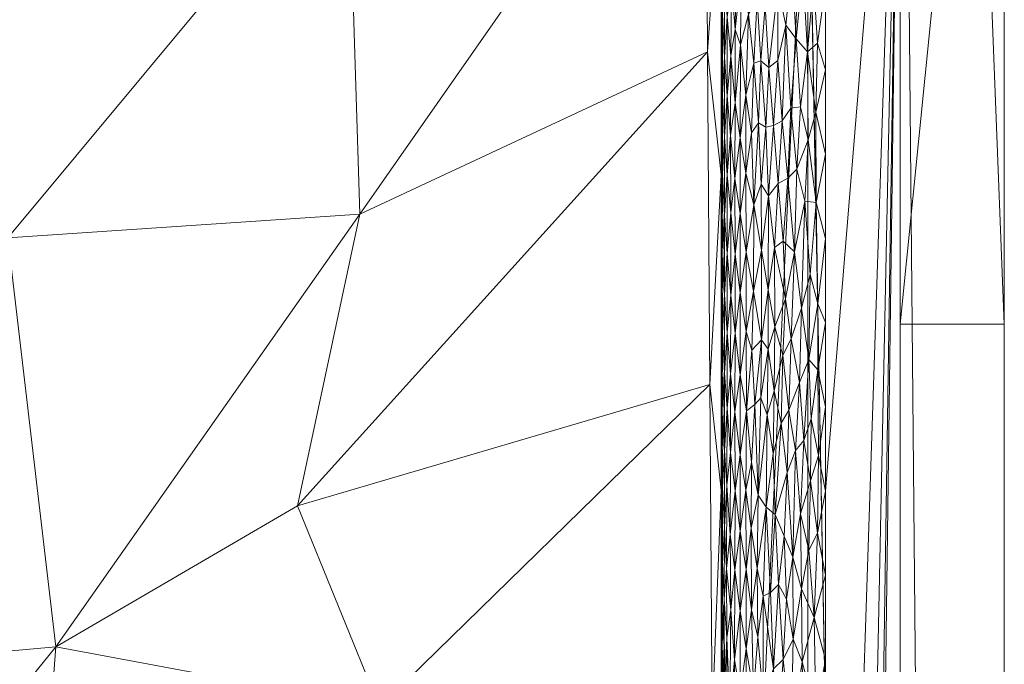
# Model space of a CAD drawing. Header units: millimetres. Extents: x -300 to 300, y 0 to 450.
# Tile 262 of 265: x 281 to 300, y 409 to 421. Entities that reach past the tile are written whole.
import ezdxf

# ---------------------------------------------------------------- set-up
doc = ezdxf.new("R2010")
doc.units = ezdxf.units.MM
doc.layers.add('A-GENM', color=13, linetype='Continuous')

# ---------------------------------------------------------------- blocks, each defined once
blk = doc.blocks.new('MODEL_CCAS0420-1080410R0 - MODEL_CCAS0420-1080410R0-453240-Preview')
at = {"layer": 'A-GENM', "lineweight": 9}
mesh = blk.add_polyface(dxfattribs=at)
corners = [(-296.159, -20, -110), (-295.657, -15.55, -110), (-294.177, -11.323, -110), (-291.793, -7.531, -110), (-288.625, -4.364, -110), (-284.831, -1.981, -110), (-280.602, -0.502, -110), (-276.147, 0, -110), (276.147, 0, -110), (280.596, -0.501, -110), (284.825, -1.978, -110), (288.619, -4.359, -110), (291.788, -7.525, -110), (294.174, -11.316, -110), (295.656, -15.545, -110), (296.159, -20, -110), (296.159, -426.171, -110), (295.658, -430.617, -110), (294.182, -434.842, -110), (291.802, -438.632, -110), (288.638, -441.797, -110), (284.848, -444.179, -110), (280.622, -445.657, -110), (276.171, -446.159, -110), (-276.171, -446.159, -110), (-280.617, -445.658, -110), (-284.842, -444.182, -110), (-288.632, -441.802, -110), (-291.797, -438.638, -110), (-294.179, -434.848, -110), (-295.657, -430.622, -110), (-296.159, -426.171, -110)]
mesh.append_faces([[corners[k] for k in face] for face in [(15, 12, 13, 14)]], dxfattribs={"vtx0": -1})
mesh.append_faces([[corners[k] for k in face] for face in [(16, 8, 15)]], dxfattribs={"vtx0": -1, "vtx1": -1})
mesh.append_faces([[corners[k] for k in face] for face in [(24, 31, 7, 8)]], dxfattribs={"vtx0": -1, "vtx1": -1, "vtx3": -1})
mesh.append_faces([[corners[k] for k in face] for face in [(31, 24, 25, 30), (18, 21, 22, 17), (17, 22, 23, 16)]], dxfattribs={"vtx0": -1, "vtx2": -1})
mesh.append_faces([[corners[k] for k in face] for face in [(0, 3, 4, 5), (0, 5, 6, 7)]], dxfattribs={"vtx0": -1, "vtx3": -1})
mesh.append_faces([[corners[k] for k in face] for face in [(28, 29, 27)]], dxfattribs={"vtx1": -1})
mesh.append_faces([[corners[k] for k in face] for face in [(25, 26, 30), (11, 12, 15, 10), (9, 10, 15, 8), (31, 0, 7)]], dxfattribs={"vtx1": -1, "vtx2": -1})
mesh.append_faces([[corners[k] for k in face] for face in [(23, 24, 8, 16)]], dxfattribs={"vtx1": -1, "vtx2": -1, "vtx3": -1})
mesh.append_faces([[corners[k] for k in face] for face in [(26, 27, 29, 30)]], dxfattribs={"vtx1": -1, "vtx3": -1})
mesh.append_faces([[corners[k] for k in face] for face in [(19, 20, 21, 18)]], dxfattribs={"vtx2": -1})
mesh.append_faces([[corners[k] for k in face] for face in [(0, 1, 2, 3)]], dxfattribs={"vtx3": -1})
mesh = blk.add_polyface(dxfattribs=at)
corners = [(-279.918, -2), (-292.651, -7.27), (-297.929, -20), (-297.929, -224.97), (-297.929, -429.94), (-292.661, -442.661), (-279.94, -447.929), (0, -447.929), (279.94, -447.929), (292.661, -442.661), (297.929, -429.94), (297.929, -224.97), (297.929, -20), (292.651, -7.27), (279.918, -2), (0, -2), (0, -3.5), (13.257, -3.5), (26.515, -3.5), (39.772, -3.5), (53.029, -3.5), (66.287, -3.5), (79.544, -3.5), (92.801, -3.5), (106.059, -3.5), (119.316, -3.5), (132.573, -3.5), (145.831, -3.5), (159.088, -3.5), (172.345, -3.5), (185.603, -3.5), (198.86, -3.5), (212.117, -3.5), (225.375, -3.5), (238.632, -3.5), (251.889, -3.5), (265.147, -3.5), (278.404, -3.5), (291.028, -7.487), (296.497, -19.511), (296.5, -32.769), (296.5, -46.026), (296.5, -59.283), (296.5, -72.541), (296.5, -85.798), (296.5, -99.055), (296.5, -112.313), (296.5, -125.57), (296.5, -138.827), (296.5, -152.085), (296.5, -165.342), (296.5, -178.599), (296.5, -191.857), (296.5, -205.114), (296.5, -218.371), (296.5, -231.629), (296.5, -244.886), (296.5, -258.143), (296.499, -271.401), (296.499, -284.658), (296.499, -297.915), (296.499, -311.173), (296.499, -324.43), (296.499, -337.687), (296.5, -350.945), (296.5, -364.202), (296.5, -377.459), (296.5, -390.717), (296.5, -403.974), (296.5, -417.231), (296.497, -430.489), (291.028, -442.513), (278.404, -446.5), (265.147, -446.5), (251.889, -446.5), (238.632, -446.5), (225.375, -446.5), (212.117, -446.5), (198.86, -446.5), (185.603, -446.5), (172.345, -446.5), (159.088, -446.5), (145.831, -446.5), (132.573, -446.5), (119.316, -446.5), (106.059, -446.5), (92.801, -446.5), (79.544, -446.5), (66.287, -446.5), (53.029, -446.5), (39.772, -446.5), (26.515, -446.5), (13.257, -446.5), (0, -446.5), (-12.926, -446.5), (-25.852, -446.5), (-38.777, -446.5), (-51.703, -446.5), (-64.629, -446.5), (-77.555, -446.5), (-90.48, -446.5), (-103.406, -446.5), (-116.332, -446.5), (-129.258, -446.5), (-142.183, -446.5), (-155.109, -446.5), (-168.035, -446.5), (-180.961, -446.5), (-193.887, -446.5), (-206.812, -446.5), (-219.738, -446.5), (-232.664, -446.5), (-245.59, -446.5), (-258.515, -446.5), (-271.441, -446.5), (-284.356, -445.968), (-294.544, -438.124), (-296.5, -425.35), (-296.5, -412.424), (-296.5, -399.498), (-296.5, -386.572), (-296.5, -373.646), (-296.5, -360.721), (-296.5, -347.795), (-296.499, -334.869), (-296.499, -321.943), (-296.499, -309.018), (-296.499, -296.092), (-296.499, -283.166), (-296.499, -270.24), (-296.5, -257.315), (-296.5, -244.389), (-296.5, -231.463), (-296.5, -218.537), (-296.5, -205.611), (-296.5, -192.686), (-296.5, -179.76), (-296.5, -166.834), (-296.5, -153.908), (-296.5, -140.983), (-296.5, -128.057), (-296.5, -115.131), (-296.5, -102.205), (-296.5, -89.28), (-296.5, -76.354), (-296.5, -63.428), (-296.5, -50.502), (-296.5, -37.576), (-296.5, -24.651), (-294.544, -11.876), (-284.356, -4.032), (-271.441, -3.5), (-258.515, -3.5), (-245.59, -3.5), (-232.664, -3.5), (-219.738, -3.5), (-206.812, -3.5), (-193.887, -3.5), (-180.961, -3.5), (-168.035, -3.5), (-155.109, -3.5), (-142.183, -3.5), (-129.258, -3.5), (-116.332, -3.5), (-103.406, -3.5), (-90.48, -3.5), (-77.555, -3.5), (-64.629, -3.5), (-51.703, -3.5), (-38.777, -3.5), (-25.852, -3.5), (-12.926, -3.5), (-294.538, -438.129), (-294.547, -438.108)]
mesh.append_faces([[corners[k] for k in face] for face in [(116, 172, 173)]])
mesh.append_faces([[corners[k] for k in face] for face in [(118, 4, 117), (6, 115, 5), (115, 6, 114), (7, 104, 6), (1, 150, 0), (151, 0, 150)]], dxfattribs={"vtx0": -1, "vtx1": -1})
mesh.append_faces([[corners[k] for k in face] for face in [(4, 124, 125), (7, 99, 100), (2, 148, 149), (149, 1, 2), (2, 141, 142), (0, 151, 152), (0, 160, 161, 15), (15, 165, 166), (15, 170, 171), (8, 81, 82, 7), (8, 72, 73), (11, 61, 62, 10), (12, 46, 47, 11), (38, 13, 14, 37), (13, 38, 39, 12)]], dxfattribs={"vtx0": -1, "vtx2": -1})
mesh.append_faces([[corners[k] for k in face] for face in [(4, 118, 119, 120), (4, 120, 121, 122), (3, 128, 129, 130), (3, 130, 131, 132), (3, 138, 139, 140), (0, 154, 155, 156), (0, 156, 157, 158), (15, 161, 162, 163), (15, 163, 164, 165), (8, 73, 74, 75), (7, 86, 87, 88), (7, 83, 84, 85), (10, 68, 69, 70), (11, 55, 56, 57), (14, 28, 29, 30), (14, 32, 33, 34), (15, 19, 20, 21), (12, 44, 45, 46), (11, 49, 50, 51), (11, 47, 48, 49), (12, 39, 40, 41)]], dxfattribs={"vtx0": -1, "vtx3": -1})
mesh.append_faces([[corners[k] for k in face] for face in [(123, 124, 4, 122), (127, 128, 3, 126), (113, 114, 6, 112), (111, 112, 6, 110), (109, 110, 6, 108), (107, 108, 6, 106), (96, 97, 7, 95), (105, 106, 6, 104), (103, 104, 7, 102), (101, 102, 7, 100), (98, 99, 7, 97), (94, 95, 7, 93), (135, 136, 3, 134), (137, 138, 3, 136), (133, 134, 3, 132), (145, 146, 2, 144), (147, 148, 2, 146), (143, 144, 2, 142), (149, 150, 1), (153, 154, 0, 152), (159, 160, 0, 158), (169, 170, 15, 168), (167, 168, 15, 166), (78, 79, 8, 77), (80, 81, 8, 79), (76, 77, 8, 75), (91, 92, 7, 90), (89, 90, 7, 88), (85, 86, 7), (82, 83, 7), (67, 68, 10, 66), (65, 66, 10, 64), (60, 61, 11, 59), (58, 59, 11, 57), (63, 64, 10, 62), (54, 55, 11, 53), (26, 27, 15, 25), (31, 32, 14, 30), (16, 17, 15, 171), (18, 19, 15, 17), (24, 25, 15, 23), (22, 23, 15, 21), (34, 35, 14), (52, 53, 11, 51), (36, 37, 14, 35), (42, 43, 12, 41), (43, 44, 12), (92, 93, 7)]], dxfattribs={"vtx1": -1, "vtx2": -1})
mesh.append_faces([[corners[k] for k in face] for face in [(3, 4, 125, 126), (2, 3, 140, 141), (71, 72, 8, 9), (70, 71, 9, 10), (27, 28, 14, 15)]], dxfattribs={"vtx1": -1, "vtx3": -1})
mesh.append_faces([[corners[k] for k in face] for face in [(4, 173, 117), (115, 172, 5)]], dxfattribs={"vtx2": -1})
mesh = blk.add_polyface(dxfattribs=at)
corners = [(-299.928, -20, -2.07), (-298.043, -20, -56.035), (-296.159, -20, -110), (-296.159, -426.171, -110), (-298.043, -428.055, -56.035), (-299.928, -429.94, -2.07), (-299.928, -224.97, -2.07)]
mesh.append_faces([[corners[k] for k in face] for face in [(6, 1, 2, 3)]], dxfattribs={"vtx0": -1, "vtx3": -1})
mesh.append_faces([[corners[k] for k in face] for face in [(3, 4, 6)]], dxfattribs={"vtx1": -1, "vtx2": -1})
mesh.append_faces([[corners[k] for k in face] for face in [(4, 5, 6), (6, 0, 1)]], dxfattribs={"vtx2": -1})
mesh = blk.add_polyface(dxfattribs=at)
corners = [(-299.928, -20, -2.07), (-299.928, -224.97, -2.07), (-299.928, -429.94, -2.07), (-299.368, -429.94, -0.611), (-297.929, -429.94), (-297.929, -224.97), (-297.929, -20), (-299.368, -20, -0.611), (-299.928, -315.406, -2.07), (-297.929, -327.455), (-297.929, -372.673), (-297.929, -276.212), (-299.928, -372.673, -2.07), (-299.928, -344.039, -2.07), (-299.928, -270.188, -2.07), (-299.928, -329.722, -2.07), (-299.928, -134.534, -2.07), (-297.929, -122.485), (-297.929, -173.727), (-297.929, -199.349), (-299.928, -77.267, -2.07), (-299.928, -179.752, -2.07), (-299.928, -105.901, -2.07), (-297.929, -71.242), (-297.929, -96.864), (-297.929, -401.306), (-299.928, -401.306, -2.07), (-299.928, -386.99, -2.07), (-299.928, -48.634, -2.07), (-297.929, -45.621), (-297.929, -58.432), (-297.929, -415.623), (-299.928, -34.317, -2.07), (-299.928, -415.623, -2.07), (-297.929, -34.317), (-299.928, -247.579, -2.07), (-297.929, -250.591), (-297.929, -263.402), (-297.929, -301.834), (-297.929, -148.106), (-299.928, -292.797, -2.07), (-299.928, -157.143, -2.07), (-297.929, -350.064), (-299.928, -202.361, -2.07), (-297.929, -212.159), (-299.928, -191.057, -2.07), (-299.928, -120.217, -2.07), (-299.928, -91.584, -2.07), (-297.929, -386.99), (-299.928, -62.95, -2.07), (-297.929, -237.781), (-297.929, -314.644), (-297.929, -135.296), (-297.929, -289.023), (-297.929, -160.917), (-299.928, -358.356, -2.07), (-297.929, -186.538), (-297.929, -109.674), (-297.929, -84.053)]
mesh.append_faces([[corners[k] for k in face] for face in [(35, 50, 1), (45, 56, 21), (41, 39, 16)]], dxfattribs={"vtx0": -1, "vtx1": -1})
mesh.append_faces([[corners[k] for k in face] for face in [(31, 33, 3), (32, 34, 7)]], dxfattribs={"vtx0": -1, "vtx1": -1, "vtx2": -1})
mesh.append_faces([[corners[k] for k in face] for face in [(18, 41, 21, 56), (14, 11, 37, 35), (28, 30, 29, 32), (32, 29, 34), (40, 53, 11, 14), (30, 28, 49)]], dxfattribs={"vtx0": -1, "vtx2": -1})
mesh.append_faces([[corners[k] for k in face] for face in [(16, 39, 52, 17), (9, 8, 15, 13), (1, 50, 5, 44), (35, 37, 36, 50)]], dxfattribs={"vtx0": -1, "vtx3": -1})
mesh.append_faces([[corners[k] for k in face] for face in [(54, 39, 41, 18), (51, 38, 8, 9)]], dxfattribs={"vtx1": -1, "vtx2": -1})
mesh.append_faces([[corners[k] for k in face] for face in [(47, 22, 24, 58), (10, 42, 55, 12), (43, 1, 44, 19), (46, 16, 17, 57), (22, 46, 57, 24), (20, 47, 58, 23), (49, 20, 23, 30), (27, 26, 25, 48), (12, 27, 48, 10), (26, 33, 31, 25), (40, 8, 38, 53), (42, 9, 13, 55), (45, 43, 19, 56)]], dxfattribs={"vtx1": -1, "vtx3": -1})
mesh.append_faces([[corners[k] for k in face] for face in [(34, 6, 7), (3, 4, 31), (33, 2, 3), (7, 0, 32)]], dxfattribs={"vtx2": -1})
mesh = blk.add_polyface(dxfattribs=at)
corners = [(-294.5, -309.652, -2), (-294.5, -315.699, -2), (-294.5, -313.672, -5), (-294.5, -307.444, -5), (-294.5, -338.633, -5), (-294.5, -333.839, -2), (-294.5, -339.885, -2), (-294.5, -344.907, -5), (-294.325, -408.083, -5.002), (-294.369, -401.701, -5.002), (-294.5, -406.398, -2), (-294.5, -388.258, -2), (-294.5, -394.305, -2), (-294.456, -388.938, -5.001), (-294.5, -382.556, -5), (-294.5, -376.281, -5), (-294.5, -382.211, -2), (-294.5, -363.732, -5), (-294.5, -358.025, -2), (-294.5, -364.072, -2), (-294.5, -327.792, -2), (-294.5, -332.358, -5), (-294.5, -326.129, -5), (-294.5, -321.745, -2), (-294.5, -301.215, -5), (-294.5, -303.606, -2), (-294.5, -345.932, -2), (-294.5, -351.182, -5), (-294.5, -319.901, -5), (-294.194, -427.229, -5.003), (-294.238, -420.847, -5.003), (-294.499, -424.539, -2), (-294.5, -370.118, -2), (-294.5, -376.165, -2), (-294.5, -370.006, -5), (-294.5, -291.512, -2), (-294.5, -294.987, -5), (-294.5, -288.758, -5), (-294.5, -285.466, -2), (-294.5, -351.978, -2), (-294.5, -357.457, -5), (-294.412, -395.32, -5.001), (-294.5, -400.351, -2), (-294.5, -297.559, -2), (-294.281, -414.465, -5.002), (-294.5, -418.491, -2), (-294.499, -430.587, -2), (-294.5, -412.444, -2), (-294.15, -433.611, -5.004)]
mesh.append_faces([[corners[k] for k in face] for face in [(17, 19, 34), (2, 1, 28), (31, 30, 45)]], dxfattribs={"vtx0": -1, "vtx1": -1})
mesh.append_faces([[corners[k] for k in face] for face in [(4, 5, 6, 7), (17, 18, 19), (20, 21, 22, 23), (7, 6, 26, 27), (28, 1, 23, 22), (35, 36, 37, 38), (39, 40, 27, 26), (41, 12, 42), (18, 17, 40, 39), (8, 10, 47), (46, 48, 29)]], dxfattribs={"vtx0": -1, "vtx2": -1})
mesh.append_faces([[corners[k] for k in face] for face in [(8, 9, 10), (11, 12, 13), (3, 24, 25), (29, 30, 31), (32, 33, 34, 19), (42, 10, 9), (35, 43, 36), (20, 5, 21), (30, 44, 45), (31, 46, 29), (41, 13, 12), (9, 41, 42), (13, 14, 11), (44, 8, 47), (4, 21, 5), (47, 45, 44), (25, 0, 3)]], dxfattribs={"vtx1": -1, "vtx2": -1})
mesh.append_faces([[corners[k] for k in face] for face in [(0, 1, 2, 3), (14, 15, 16, 11), (24, 36, 43, 25), (33, 16, 15, 34)]], dxfattribs={"vtx1": -1, "vtx3": -1})
mesh = blk.add_polyface(dxfattribs=at)
corners = [(-281.735, -409.436, -32.084), (-275.492, -401.717, -45.938), (-281.106, -401.123, -33.858), (-271.691, -439.055, -4.948), (-266.076, -440.417, -4.934), (-266.062, -440.75, -13.781), (-263.118, -415.318, -58.018), (-268.767, -422.716, -44.476), (-256.583, -418.635, -58.018), (-287.565, -417.736, -19.127), (-286.375, -412.139, -22.247), (-272.662, -416.701, -44.84), (-280.815, -417.28, -31.661), (-278.942, -424.813, -30.919), (-261.894, -426.775, -44.686), (-266.584, -433.507, -30.728), (-254.822, -427.551, -45.001), (-284.613, -433.108, -17.782), (-273.574, -430.475, -31.355), (-268.081, -438.337, -19.52), (-260.698, -436.305, -24.285), (-256.914, -432.267, -33.833), (-275.109, -408.844, -45.064), (-287.34, -425.12, -18.134), (-257.953, -437.821, -20.678), (-250.413, -432.246, -33.851), (-271.921, -437.608, -21.148), (-277.704, -437.257, -19.256), (-289.698, -404.229, -15.345), (-287.945, -408.277, -19.124), (-285.077, -400.644, -25.302), (-269.516, -402.075, -58.018), (-266.317, -408.696, -58.018), (-294.281, -414.465, -5.002), (-294.325, -408.083, -5.002), (-250.048, -421.951, -58.018), (-294.15, -433.611, -5.004), (-288.535, -434.972, -4.99), (-294.238, -420.847, -5.003), (-294.194, -427.229, -5.003), (-277.306, -437.694, -4.962), (-294.369, -401.701, -5.002), (-260.461, -441.778, -4.92), (-254.846, -443.139, -4.907), (-251.895, -438.221, -19.719), (-282.921, -436.333, -4.976), (-288.002, -398.22, -19.001)]
mesh.append_faces([[corners[k] for k in face] for face in [(6, 7, 8), (34, 28, 41), (40, 27, 45), (45, 27, 37)]], dxfattribs={"vtx0": -1, "vtx1": -1})
mesh.append_faces([[corners[k] for k in face] for face in [(0, 1, 2), (9, 0, 10), (11, 12, 13), (14, 15, 16), (13, 17, 18), (19, 20, 21), (12, 11, 22), (23, 13, 12), (24, 25, 20), (26, 15, 27), (0, 12, 22), (28, 29, 30), (31, 1, 22), (12, 9, 23), (0, 2, 29), (10, 29, 33), (0, 22, 1), (34, 29, 28), (11, 32, 22), (11, 7, 6), (7, 14, 8), (14, 18, 15), (23, 17, 13), (7, 11, 13), (7, 13, 18), (35, 14, 16), (36, 17, 23), (18, 14, 7), (21, 15, 19), (15, 18, 27), (18, 17, 27), (17, 37, 27), (23, 9, 39), (40, 26, 27), (5, 20, 19), (21, 16, 15), (9, 12, 0), (24, 42, 44), (41, 28, 46), (2, 30, 29), (21, 20, 25), (24, 20, 5), (24, 5, 4), (3, 5, 19), (38, 9, 10), (10, 0, 29), (26, 19, 15), (19, 26, 40)]], dxfattribs={"vtx0": -1, "vtx1": -1, "vtx2": -1})
mesh.append_faces([[corners[k] for k in face] for face in [(11, 6, 32), (22, 32, 31), (29, 34, 33), (17, 36, 37)]], dxfattribs={"vtx0": -1, "vtx2": -1})
mesh.append_faces([[corners[k] for k in face] for face in [(3, 4, 5), (35, 8, 14), (38, 39, 9), (42, 43, 44), (40, 3, 19), (39, 36, 23), (33, 38, 10), (4, 42, 24)]], dxfattribs={"vtx1": -1, "vtx2": -1})
mesh = blk.add_polyface(dxfattribs=at)
corners = [(-296.081, -407.761, -0.049), (-296.05, -409.146, -0.056), (-295.837, -407.705, -0.12), (-294.859, -408.539, -0.856), (-294.974, -409.396, -0.707), (-294.859, -410.129, -0.856), (-294.557, -410.351, -1.526), (-294.563, -408.621, -1.502), (-294.607, -409.608, -1.354), (-294.529, -409.47, -1.663), (-294.506, -408.664, -1.839), (-294.527, -407.909, -1.673), (-294.76, -407.454, -1.015), (-294.751, -409.185, -1.029), (-294.663, -408.216, -1.21), (-294.976, -407.886, -0.704), (-296.31, -408.168, -0.01), (-296.278, -410, -0.014), (-295.581, -407.642, -0.231), (-295.686, -409.195, -0.18), (-295.499, -409.016, -0.274), (-295.751, -410.349, -0.153), (-295.597, -410.633, -0.222), (-296.5, -409.192), (-296.5, -410.808), (-296.037, -410.549, -0.059), (-295.879, -409.585, -0.106), (-296.5, -407.577), (-294.683, -410.148, -1.165), (-294.604, -408.078, -1.363), (-294.506, -410.177, -1.839), (-294.5, -409.421, -2), (-294.5, -407.909, -2), (-294.559, -407.249, -1.519), (-295.118, -408.588, -0.555), (-295.195, -407.065, -0.486), (-295.3, -408.505, -0.403), (-295.078, -410.147, -0.594), (-295.203, -409.628, -0.479), (-295.306, -410.405, -0.399), (-295.446, -410.477, -0.306), (-295.372, -407.044, -0.353), (-295.081, -407.473, -0.59)]
mesh.append_faces([[corners[k] for k in face] for face in [(0, 1, 2), (3, 4, 5), (6, 7, 8), (9, 10, 11), (12, 13, 14), (4, 3, 15), (16, 17, 1), (18, 19, 20), (19, 21, 22), (16, 23, 17), (17, 25, 1), (26, 21, 19), (2, 26, 19), (1, 25, 26), (18, 2, 19), (2, 1, 26), (1, 0, 16), (5, 13, 3), (13, 12, 3), (28, 14, 13), (29, 8, 7), (10, 30, 31), (30, 10, 9), (7, 9, 11), (33, 7, 11), (34, 35, 36), (34, 4, 15), (19, 22, 20), (14, 28, 8), (7, 6, 9), (4, 34, 37), (38, 37, 34), (34, 36, 38), (36, 20, 39), (36, 39, 38), (39, 20, 40), (41, 20, 36), (22, 40, 20), (8, 29, 14), (33, 29, 7), (15, 42, 34)]], dxfattribs={"vtx0": -1, "vtx1": -1, "vtx2": -1})
mesh.append_faces([[corners[k] for k in face] for face in [(17, 23, 24), (10, 31, 32)]], dxfattribs={"vtx0": -1, "vtx2": -1})
mesh.append_faces([[corners[k] for k in face] for face in [(27, 23, 16)]], dxfattribs={"vtx1": -1, "vtx2": -1})
mesh = blk.add_polyface(dxfattribs=at)
corners = [(-294.86, -411.653, -0.854), (-294.975, -410.92, -0.705), (-294.971, -412.444, -0.71), (-294.506, -410.177, -1.839), (-294.529, -409.47, -1.663), (-294.526, -411.026, -1.681), (-294.506, -411.734, -1.842), (-295.187, -410.94, -0.493), (-295.076, -411.713, -0.595), (-295.078, -410.147, -0.594), (-295.446, -410.477, -0.306), (-295.533, -411.974, -0.255), (-295.363, -412.113, -0.358), (-295.751, -410.349, -0.153), (-295.875, -411.157, -0.107), (-295.704, -411.557, -0.173), (-294.859, -410.129, -0.856), (-294.974, -409.396, -0.707), (-295.306, -410.405, -0.399), (-295.203, -409.628, -0.479), (-294.672, -411.593, -1.187), (-294.761, -410.913, -1.012), (-294.763, -412.428, -1.009), (-296.037, -410.549, -0.059), (-296.02, -411.988, -0.064), (-295.207, -412.342, -0.475), (-295.879, -409.585, -0.106), (-296.182, -411.287, -0.029), (-296.278, -410, -0.014), (-296.347, -411.616, -0.007), (-296.5, -410.808), (-296.5, -412.424), (-294.601, -410.937, -1.373), (-294.609, -412.538, -1.347), (-294.561, -411.732, -1.51), (-294.683, -410.148, -1.165), (-294.751, -409.185, -1.029), (-294.5, -410.932, -2), (-294.5, -409.421, -2), (-294.557, -410.351, -1.526), (-294.5, -412.444, -2), (-294.607, -409.608, -1.354), (-295.597, -410.633, -0.222)]
mesh.append_faces([[corners[k] for k in face] for face in [(0, 1, 2), (3, 4, 5), (6, 3, 5), (7, 8, 9), (10, 11, 12), (13, 14, 15), (1, 16, 17), (18, 7, 19), (20, 21, 22), (23, 24, 14), (25, 8, 7), (18, 12, 7), (14, 26, 23), (23, 27, 24), (27, 28, 29), (28, 30, 29), (28, 27, 23), (8, 2, 1), (32, 33, 34), (21, 35, 36), (0, 22, 21), (16, 0, 21), (0, 16, 1), (36, 16, 21), (35, 21, 20), (9, 1, 17), (1, 9, 8), (5, 39, 34), (39, 5, 4), (34, 39, 32), (3, 6, 37), (9, 19, 7), (32, 35, 20), (32, 39, 41), (35, 32, 41), (33, 32, 20), (12, 18, 10), (10, 42, 11), (14, 13, 26), (42, 13, 15), (42, 15, 11)]], dxfattribs={"vtx0": -1, "vtx1": -1, "vtx2": -1})
mesh.append_faces([[corners[k] for k in face] for face in [(29, 30, 31), (3, 37, 38)]], dxfattribs={"vtx0": -1, "vtx2": -1})
mesh.append_faces([[corners[k] for k in face] for face in [(40, 37, 6)]], dxfattribs={"vtx1": -1, "vtx2": -1})
mesh = blk.add_polyface(dxfattribs=at)
corners = [(-295.495, -413.145, -0.277), (-295.363, -412.113, -0.358), (-295.533, -411.974, -0.255), (-294.679, -413.163, -1.173), (-294.763, -412.428, -1.009), (-294.761, -413.943, -1.013), (-294.86, -413.12, -0.856), (-294.86, -411.653, -0.854), (-294.971, -412.444, -0.71), (-294.561, -411.732, -1.51), (-294.609, -412.538, -1.347), (-294.56, -413.201, -1.514), (-294.506, -411.734, -1.842), (-294.506, -413.199, -1.839), (-294.5, -412.444, -2), (-294.526, -412.491, -1.677), (-294.527, -413.956, -1.674), (-295.762, -412.783, -0.148), (-295.647, -413.724, -0.198), (-295.798, -413.973, -0.134), (-296.5, -412.424), (-296.362, -413.107, -0.005), (-296.347, -411.616, -0.007), (-296.182, -411.287, -0.029), (-296.209, -412.619, -0.024), (-296.081, -413.392, -0.049), (-296.02, -411.988, -0.064), (-295.92, -413.202, -0.092), (-295.875, -411.157, -0.107), (-294.5, -413.956, -2), (-294.526, -411.026, -1.681), (-294.672, -411.593, -1.187), (-295.08, -412.974, -0.591), (-294.981, -413.963, -0.698), (-294.611, -414.016, -1.341), (-296.223, -413.807, -0.022), (-296.5, -414.039), (-295.26, -414.211, -0.433), (-295.207, -412.342, -0.475), (-295.381, -413.887, -0.347), (-295.187, -410.94, -0.493), (-295.076, -411.713, -0.595), (-295.141, -414.086, -0.533), (-295.704, -411.557, -0.173)]
mesh.append_faces([[corners[k] for k in face] for face in [(36, 21, 20)]], dxfattribs={"vtx0": -1, "vtx1": -1})
mesh.append_faces([[corners[k] for k in face] for face in [(0, 1, 2), (3, 4, 5), (6, 7, 8), (9, 10, 11), (12, 13, 14), (15, 16, 13), (17, 18, 2), (18, 17, 19), (20, 21, 22), (23, 22, 24), (24, 25, 26), (24, 26, 23), (27, 17, 28), (27, 28, 26), (6, 5, 4), (12, 30, 15), (13, 12, 15), (31, 3, 10), (3, 31, 4), (4, 7, 6), (32, 33, 8), (9, 15, 30), (11, 16, 15), (9, 11, 15), (11, 10, 34), (33, 6, 8), (3, 34, 10), (26, 25, 27), (25, 24, 35), (24, 21, 35), (22, 21, 24), (37, 38, 39), (38, 40, 1), (32, 8, 41), (39, 38, 1), (32, 38, 42), (38, 32, 41), (17, 2, 43), (28, 17, 43), (19, 17, 27), (1, 0, 39), (18, 0, 2)]], dxfattribs={"vtx0": -1, "vtx1": -1, "vtx2": -1})
mesh.append_faces([[corners[k] for k in face] for face in [(13, 29, 14)]], dxfattribs={"vtx0": -1, "vtx2": -1})
mesh = blk.add_polyface(dxfattribs=at)
corners = [(-294.526, -415.455, -1.675), (-294.527, -413.956, -1.674), (-294.562, -414.685, -1.505), (-295.381, -413.887, -0.347), (-295.401, -415.144, -0.334), (-295.26, -414.211, -0.433), (-295.528, -415.573, -0.258), (-295.517, -414.345, -0.264), (-296.362, -413.107, -0.005), (-296.352, -414.749, -0.006), (-296.223, -413.807, -0.022), (-294.506, -414.711, -1.839), (-294.506, -413.199, -1.839), (-294.761, -413.943, -1.013), (-294.764, -415.455, -1.007), (-294.677, -414.673, -1.177), (-294.679, -413.163, -1.173), (-296.081, -413.392, -0.049), (-296.178, -414.948, -0.029), (-295.677, -415.031, -0.184), (-296.036, -415.93, -0.059), (-296.002, -414.504, -0.068), (-294.611, -414.016, -1.341), (-294.612, -415.467, -1.34), (-294.864, -414.651, -0.849), (-294.86, -413.12, -0.856), (-294.981, -413.963, -0.698), (-294.977, -415.484, -0.703), (-294.5, -413.956, -2), (-294.56, -413.201, -1.514), (-294.5, -415.467, -2), (-295.084, -415.128, -0.587), (-295.141, -414.086, -0.533), (-296.35, -416.017, -0.006), (-295.84, -415.345, -0.119), (-295.798, -413.973, -0.134), (-295.92, -413.202, -0.092), (-296.5, -414.039), (-296.5, -415.655), (-295.08, -412.974, -0.591), (-295.272, -415.322, -0.424), (-295.647, -413.724, -0.198), (-295.495, -413.145, -0.277), (-295.207, -412.342, -0.475)]
mesh.append_faces([[corners[k] for k in face] for face in [(0, 1, 2), (3, 4, 5), (6, 4, 7), (8, 9, 10), (1, 11, 12), (13, 14, 15), (15, 16, 13), (17, 10, 18), (19, 6, 7), (18, 20, 21), (17, 18, 21), (11, 1, 0), (22, 23, 2), (15, 22, 16), (24, 14, 13), (24, 25, 26), (24, 26, 27), (28, 12, 11), (29, 2, 1), (23, 22, 15), (31, 26, 32), (13, 25, 24), (29, 22, 2), (9, 33, 18), (34, 35, 21), (17, 21, 36), (37, 9, 8), (10, 9, 18), (26, 39, 32), (5, 4, 40), (7, 4, 3), (41, 7, 42), (21, 35, 36), (19, 35, 34), (42, 7, 3), (19, 7, 41), (35, 19, 41), (26, 31, 27), (40, 31, 32), (40, 32, 5), (43, 5, 32)]], dxfattribs={"vtx0": -1, "vtx1": -1, "vtx2": -1})
mesh.append_faces([[corners[k] for k in face] for face in [(11, 30, 28)]], dxfattribs={"vtx0": -1, "vtx2": -1})
mesh.append_faces([[corners[k] for k in face] for face in [(37, 38, 9)]], dxfattribs={"vtx1": -1, "vtx2": -1})
mesh = blk.add_polyface(dxfattribs=at)
corners = [(-294.864, -414.651, -0.849), (-294.977, -415.484, -0.703), (-294.862, -416.23, -0.851), (-295.677, -415.031, -0.184), (-295.73, -416.11, -0.161), (-295.528, -415.573, -0.258), (-294.561, -416.197, -1.509), (-294.562, -414.685, -1.505), (-294.612, -415.467, -1.34), (-294.763, -416.967, -1.009), (-294.764, -415.455, -1.007), (-294.68, -417.762, -1.169), (-294.68, -416.185, -1.17), (-294.614, -416.979, -1.334), (-296.099, -417.985, -0.045), (-296.036, -415.93, -0.059), (-296.207, -416.576, -0.024), (-295.906, -417.01, -0.096), (-295.84, -415.345, -0.119), (-295.519, -417.099, -0.263), (-295.396, -416.287, -0.337), (-294.562, -417.709, -1.503), (-294.527, -416.991, -1.673), (-294.677, -414.673, -1.177), (-294.506, -414.711, -1.839), (-294.506, -416.223, -1.838), (-294.5, -415.467, -2), (-294.5, -416.979, -2), (-294.526, -415.455, -1.675), (-294.975, -417.005, -0.705), (-295.118, -416.261, -0.555), (-295.084, -415.128, -0.587), (-295.272, -415.322, -0.424), (-295.273, -417.047, -0.423), (-295.401, -415.144, -0.334), (-294.506, -417.734, -1.841), (-296.35, -416.017, -0.006), (-296.319, -417.96, -0.009), (-295.687, -417.215, -0.18), (-296.178, -414.948, -0.029), (-296.002, -414.504, -0.068), (-296.352, -414.749, -0.006), (-296.5, -415.655), (-296.5, -417.271)]
mesh.append_faces([[corners[k] for k in face] for face in [(43, 36, 42)]], dxfattribs={"vtx0": -1, "vtx1": -1})
mesh.append_faces([[corners[k] for k in face] for face in [(0, 1, 2), (3, 4, 5), (6, 7, 8), (9, 10, 2), (11, 12, 9), (12, 10, 9), (8, 13, 6), (14, 15, 16), (17, 18, 15), (5, 19, 20), (6, 21, 22), (21, 6, 13), (12, 13, 8), (13, 12, 11), (23, 12, 8), (12, 23, 10), (24, 25, 26), (28, 22, 25), (6, 28, 7), (10, 0, 2), (29, 2, 1), (30, 29, 1), (31, 30, 1), (32, 33, 30), (32, 30, 31), (20, 34, 5), (27, 25, 35), (22, 28, 6), (25, 24, 28), (36, 37, 16), (38, 4, 17), (16, 15, 39), (4, 19, 5), (15, 14, 17), (18, 40, 15), (36, 41, 42), (33, 32, 20), (34, 20, 32), (39, 36, 16), (4, 3, 18), (17, 4, 18), (4, 38, 19)]], dxfattribs={"vtx0": -1, "vtx1": -1, "vtx2": -1})
mesh.append_faces([[corners[k] for k in face] for face in [(25, 27, 26)]], dxfattribs={"vtx0": -1, "vtx2": -1})
mesh = blk.add_polyface(dxfattribs=at)
corners = [(-294.86, -417.75, -0.854), (-294.975, -417.005, -0.705), (-294.973, -418.525, -0.708), (-294.527, -416.991, -1.673), (-294.526, -418.503, -1.679), (-294.506, -417.734, -1.841), (-295.273, -417.047, -0.423), (-295.407, -418.087, -0.33), (-295.265, -418.309, -0.429), (-294.562, -417.709, -1.503), (-294.612, -418.492, -1.338), (-294.561, -419.221, -1.509), (-294.614, -416.979, -1.334), (-294.862, -416.23, -0.851), (-294.763, -416.967, -1.009), (-295.122, -417.917, -0.551), (-295.118, -416.261, -0.555), (-294.5, -418.49, -2), (-294.5, -416.979, -2), (-294.68, -417.762, -1.169), (-296.314, -419.694, -0.01), (-296.319, -417.96, -0.009), (-296.5, -418.887), (-295.906, -417.01, -0.096), (-295.777, -418.428, -0.142), (-295.687, -417.215, -0.18), (-295.519, -417.099, -0.263), (-295.593, -418.323, -0.224), (-294.677, -419.248, -1.176), (-294.506, -419.285, -1.839), (-294.762, -418.42, -1.009), (-295.077, -419.298, -0.594), (-295.215, -419.49, -0.469), (-294.506, -416.223, -1.838), (-294.862, -419.202, -0.852), (-296.207, -416.576, -0.024), (-296.099, -417.985, -0.045), (-295.666, -419.527, -0.189), (-295.946, -418.596, -0.084), (-296.165, -419.163, -0.031), (-295.502, -419.435, -0.273), (-295.396, -416.287, -0.337), (-296.35, -416.017, -0.006), (-296.5, -417.271), (-295.355, -419.404, -0.364)]
mesh.append_faces([[corners[k] for k in face] for face in [(0, 1, 2), (3, 4, 5), (6, 7, 8), (4, 3, 9), (9, 10, 11), (10, 9, 12), (13, 0, 14), (15, 16, 6), (12, 19, 10), (20, 21, 22), (23, 24, 25), (26, 27, 7), (24, 27, 25), (15, 2, 1), (28, 10, 19), (11, 4, 9), (4, 29, 5), (29, 17, 5), (14, 30, 19), (13, 1, 0), (1, 16, 15), (8, 15, 6), (31, 15, 32), (3, 5, 33), (34, 0, 2), (0, 34, 30), (30, 28, 19), (0, 30, 14), (15, 31, 2), (35, 21, 36), (37, 27, 24), (38, 36, 39), (38, 23, 36), (40, 7, 27), (26, 25, 27), (41, 26, 7), (41, 7, 6), (42, 43, 21), (44, 8, 7), (15, 8, 32), (21, 39, 36), (23, 38, 24)]], dxfattribs={"vtx0": -1, "vtx1": -1, "vtx2": -1})
mesh.append_faces([[corners[k] for k in face] for face in [(5, 17, 18)]], dxfattribs={"vtx0": -1, "vtx2": -1})
mesh.append_faces([[corners[k] for k in face] for face in [(43, 22, 21)]], dxfattribs={"vtx1": -1, "vtx2": -1})
mesh = blk.add_polyface(dxfattribs=at)
corners = [(-294.762, -418.42, -1.009), (-294.862, -419.202, -0.852), (-294.765, -419.873, -1.005), (-296.022, -419.796, -0.063), (-296.155, -420.85, -0.033), (-295.933, -421.1, -0.088), (-294.561, -419.221, -1.509), (-294.612, -418.492, -1.338), (-294.612, -420.005, -1.338), (-296.314, -419.694, -0.01), (-296.346, -421.016, -0.007), (-294.526, -420.017, -1.675), (-294.506, -419.285, -1.839), (-294.526, -418.503, -1.679), (-295.833, -419.768, -0.121), (-295.739, -421.363, -0.157), (-295.666, -419.527, -0.189), (-294.871, -420.986, -0.839), (-295.077, -419.298, -0.594), (-295.126, -420.635, -0.547), (-294.97, -420.021, -0.712), (-296.165, -419.163, -0.031), (-295.777, -418.428, -0.142), (-294.561, -420.748, -1.506), (-294.677, -419.248, -1.176), (-294.683, -420.776, -1.164), (-294.767, -421.281, -1.002), (-294.499, -420.014, -2), (-294.506, -420.767, -1.843), (-294.5, -418.49, -2), (-294.973, -418.525, -0.708), (-295.215, -419.49, -0.469), (-295.26, -420.679, -0.433), (-295.355, -419.404, -0.364), (-295.413, -420.55, -0.326), (-295.502, -419.435, -0.273), (-295.582, -420.683, -0.23), (-296.5, -420.502), (-296.5, -418.887), (-296.319, -417.96, -0.009), (-295.946, -418.596, -0.084), (-295.593, -418.323, -0.224), (-295.265, -418.309, -0.429), (-295.407, -418.087, -0.33)]
mesh.append_faces([[corners[k] for k in face] for face in [(29, 12, 27), (37, 9, 38)]], dxfattribs={"vtx0": -1, "vtx1": -1})
mesh.append_faces([[corners[k] for k in face] for face in [(0, 1, 2), (3, 4, 5), (6, 7, 8), (9, 10, 4), (11, 12, 13), (14, 15, 16), (1, 17, 2), (18, 19, 20), (21, 4, 3), (22, 14, 16), (6, 23, 11), (23, 6, 8), (13, 6, 11), (8, 24, 25), (26, 2, 17), (27, 12, 28), (7, 24, 8), (11, 28, 12), (25, 24, 2), (24, 0, 2), (17, 1, 20), (30, 20, 1), (2, 26, 25), (18, 20, 30), (18, 31, 19), (31, 32, 19), (33, 34, 32), (33, 32, 31), (34, 35, 36), (16, 36, 35), (16, 15, 36), (3, 5, 14), (37, 10, 9), (9, 21, 39), (40, 14, 22), (3, 40, 21), (41, 16, 35), (33, 35, 34), (42, 33, 31), (43, 35, 33), (4, 21, 9), (14, 40, 3)]], dxfattribs={"vtx0": -1, "vtx1": -1, "vtx2": -1})
mesh = blk.add_polyface(dxfattribs=at)
corners = [(-294.561, -420.748, -1.506), (-294.612, -421.519, -1.34), (-294.561, -422.262, -1.509), (-294.524, -421.567, -1.686), (-294.526, -420.017, -1.675), (-295.739, -421.363, -0.157), (-295.585, -422.093, -0.228), (-295.582, -420.683, -0.23), (-294.612, -420.005, -1.338), (-294.608, -422.937, -1.35), (-294.683, -420.776, -1.164), (-295.85, -422.503, -0.115), (-295.933, -421.1, -0.088), (-296.063, -422.419, -0.053), (-295.413, -420.55, -0.326), (-295.339, -421.73, -0.375), (-295.26, -420.679, -0.433), (-295.126, -420.635, -0.547), (-295.02, -421.57, -0.654), (-294.97, -420.021, -0.712), (-294.697, -422.126, -1.135), (-294.787, -422.766, -0.968), (-294.767, -421.281, -1.002), (-294.884, -422.315, -0.82), (-294.527, -423.116, -1.67), (-294.506, -422.364, -1.842), (-294.499, -421.537, -2), (-294.506, -420.767, -1.843), (-294.499, -420.014, -2), (-294.499, -423.061, -2), (-295.19, -421.864, -0.49), (-294.871, -420.986, -0.839), (-295.281, -422.935, -0.417), (-295.142, -423.135, -0.532), (-295.833, -419.768, -0.121), (-296.155, -420.85, -0.033), (-296.269, -422.214, -0.015), (-296.346, -421.016, -0.007), (-296.5, -422.118), (-296.355, -423.279, -0.006), (-295.008, -423.239, -0.667), (-295.444, -422.883, -0.307), (-296.5, -420.502)]
mesh.append_faces([[corners[k] for k in face] for face in [(26, 25, 29), (38, 37, 42)]], dxfattribs={"vtx0": -1, "vtx1": -1})
mesh.append_faces([[corners[k] for k in face] for face in [(0, 1, 2), (0, 3, 4), (5, 6, 7), (1, 0, 8), (1, 9, 2), (8, 10, 1), (11, 12, 13), (5, 12, 11), (14, 15, 16), (17, 18, 19), (6, 15, 14), (20, 1, 10), (21, 22, 23), (3, 2, 24), (2, 3, 0), (25, 26, 27), (10, 22, 20), (27, 4, 3), (27, 3, 25), (24, 25, 3), (30, 18, 17), (18, 31, 19), (20, 9, 1), (16, 15, 30), (23, 22, 31), (21, 20, 22), (15, 32, 30), (18, 30, 33), (17, 16, 30), (7, 6, 14), (6, 5, 11), (12, 5, 34), (35, 36, 13), (35, 13, 12), (36, 37, 38), (38, 39, 36), (31, 18, 23), (40, 23, 18), (41, 15, 6), (15, 41, 32), (35, 37, 36)]], dxfattribs={"vtx0": -1, "vtx1": -1, "vtx2": -1})
mesh.append_faces([[corners[k] for k in face] for face in [(27, 26, 28)]], dxfattribs={"vtx0": -1, "vtx2": -1})

msp = doc.modelspace()

# ---------------------------------------------------------------- block references
at = {"layer": 'A-GENM', "lineweight": 9, "rotation": 180}
msp.add_blockref('MODEL_CCAS0420-1080410R0 - MODEL_CCAS0420-1080410R0-453240-Preview', (0, 0, 850), dxfattribs=at)

doc.saveas('drawing.dxf')
